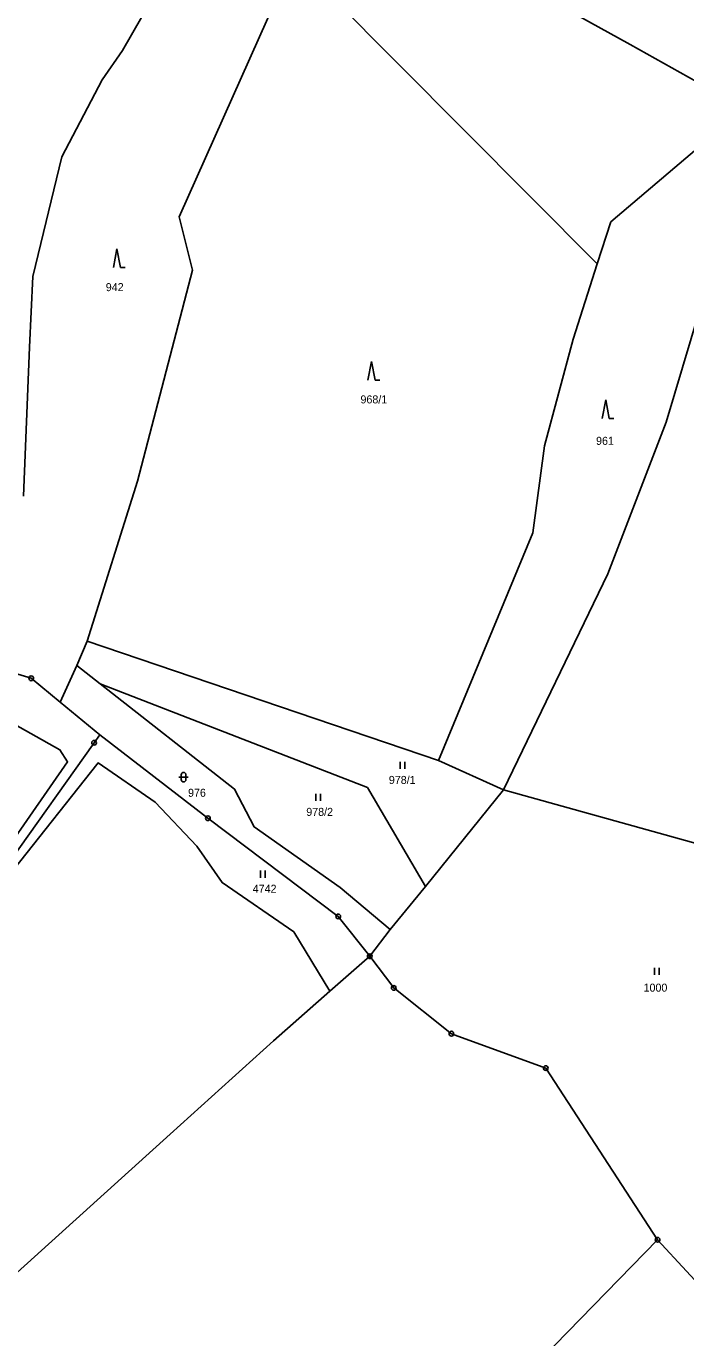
# Model space of a CAD drawing. Extents: x -644096 to -634268, y -1141430 to -1133463.
# Drawn here: x -637894.1 to -637753.9, y -1137775.3 to -1137496.6 of the extents above; entities that cross this region are included whole.
import ezdxf

# ---------------------------------------------------------------- set-up
doc = ezdxf.new("R2010")
doc.units = 0
for name, color, linetype in [('_CIVIL_CONSTRUCTION', 7, 'Continuous'), ('spodek_zarez', 7, 'Continuous'), ('svrsek_osa_sjezdy', 7, 'Continuous'), ('svrsek_osa_terminal_VRT', 7, 'Continuous'), ('svrsek_osa_VRT', 7, 'Continuous'), ('terminal_VRT', 7, 'Continuous')]:
    doc.layers.add(name, color=color, linetype=linetype)

msp = doc.modelspace()

# ---------------------------------------------------------------- linework, layer by layer
at = {"layer": '_CIVIL_CONSTRUCTION'}
for centre, radius in [((-637893, -1137635.16), 0.5), ((-637893, -1137635.16), 0.0303), ((-637879.63, -1137648.85), 0.5), ((-637879.63, -1137648.85), 0.0303), ((-637855.47, -1137664.9), 0.5), ((-637855.47, -1137664.9), 0.0303), ((-637827.77, -1137685.74), 0.5), ((-637827.77, -1137685.74), 0.0303), ((-637821.07, -1137694.21), 0.5), ((-637821.07, -1137694.21), 0.5), ((-637821.07, -1137694.21), 0.0303), ((-637821.07, -1137694.21), 0.0303), ((-637815.97, -1137700.96), 0.5), ((-637815.97, -1137700.96), 0.5), ((-637815.97, -1137700.96), 0.0303), ((-637815.97, -1137700.96), 0.0303), ((-637803.7, -1137710.67), 0.5), ((-637803.7, -1137710.67), 0.5), ((-637803.7, -1137710.67), 0.0303), ((-637803.7, -1137710.67), 0.0303), ((-637783.66, -1137717.97), 0.5), ((-637783.66, -1137717.97), 0.5), ((-637783.66, -1137717.97), 0.0303), ((-637783.66, -1137717.97), 0.0303), ((-637759.9, -1137754.45), 0.5), ((-637759.9, -1137754.45), 0.5), ((-637759.9, -1137754.45), 0.0303), ((-637759.9, -1137754.45), 0.0303)]:
    msp.add_circle(centre, radius, dxfattribs=at)
at = {"layer": 'spodek_zarez'}
msp.add_circle((-638683.07, -1137056.85), 1378.08, dxfattribs=at)
at = {"layer": 'svrsek_osa_sjezdy'}
for p, q in [((-637874.8, -1137543.89), (-637875.55, -1137547.89)), ((-637874.05, -1137547.89), (-637874.8, -1137543.89)), ((-637874.05, -1137547.89), (-637873.05, -1137547.89)), ((-637820.7, -1137567.8), (-637821.45, -1137571.8)), ((-637819.95, -1137571.8), (-637820.7, -1137567.8)), ((-637819.95, -1137571.8), (-637818.95, -1137571.8)), ((-637770.92, -1137575.98), (-637771.67, -1137579.98)), ((-637770.17, -1137579.98), (-637770.92, -1137575.98)), ((-637770.17, -1137579.98), (-637769.17, -1137579.98)), ((-637814.61, -1137654.39), (-637814.61, -1137652.89)), ((-637813.61, -1137654.39), (-637813.61, -1137652.89)), ((-637861.63, -1137656.16), (-637859.63, -1137656.16)), ((-637861.13, -1137655.66), (-637861.13, -1137656.66)), ((-637860.13, -1137656.66), (-637860.13, -1137655.66)), ((-637832.53, -1137661.17), (-637832.53, -1137659.67)), ((-637831.53, -1137661.17), (-637831.53, -1137659.67)), ((-637844.27, -1137677.52), (-637844.27, -1137676.02)), ((-637843.27, -1137677.52), (-637843.27, -1137676.02)), ((-637760.56, -1137698.15), (-637760.56, -1137696.65)), ((-637759.56, -1137698.15), (-637759.56, -1137696.65))]:
    msp.add_line(p, q, dxfattribs=at)
for centre, start, end in [((-637860.63, -1137655.66), 0, 180), ((-637860.63, -1137656.66), 180, 359.9879)]:
    msp.add_arc(centre, 0.5, start, end, dxfattribs=at)
at = {"layer": 'svrsek_osa_terminal_VRT'}
msp.add_arc((-642050.26, -1145189.6), 8802.25, 41.413152, 75.317049, dxfattribs=at)
at = {"layer": 'terminal_VRT'}
for p, q in [((-637772.74, -1137547.11), (-637837.16, -1137482.3)), ((-637883.31, -1137632.41), (-637881.11, -1137627.25)), ((-637881.11, -1137627.25), (-637806.49, -1137652.61)), ((-637886.82, -1137640.25), (-637883.31, -1137632.41)), ((-637878.34, -1137636.35), (-637883.31, -1137632.41)), ((-637886.82, -1137640.25), (-637878.4, -1137647.18)), ((-637886.82, -1137640.25), (-637878.4, -1137647.18)), ((-637806.49, -1137652.61), (-637792.63, -1137658.87)), ((-637792.63, -1137658.87), (-637809.21, -1137679.37)), ((-637809.21, -1137679.37), (-637816.72, -1137688.55)), ((-637827.77, -1137685.74), (-637821.07, -1137694.21)), ((-637827.77, -1137685.74), (-637821.07, -1137694.21)), ((-637821.07, -1137694.21), (-637816.72, -1137688.55)), ((-637829.55, -1137701.67), (-637821.07, -1137694.21)), ((-637821.07, -1137694.21), (-637815.97, -1137700.96)), ((-637821.07, -1137694.21), (-637815.97, -1137700.96)), ((-637815.97, -1137700.96), (-637803.7, -1137710.67)), ((-637815.97, -1137700.96), (-637803.7, -1137710.67)), ((-637759.9, -1137754.45), (-637741.2, -1137774.84)), ((-637759.9, -1137754.45), (-637741.2, -1137774.84))]:
    msp.add_line(p, q, dxfattribs=at)
for points in [[(-637894.62, -1137596.43), (-637893.34, -1137564.8), (-637892.63, -1137549.76), (-637886.5, -1137524.36), (-637877.93, -1137507.98), (-637873.61, -1137501.76), (-637865.12, -1137486.84), (-637858.65, -1137475.2)], [(-637881.11, -1137627.25), (-637870.44, -1137593.24), (-637858.73, -1137548.43), (-637861.56, -1137537.08), (-637837.16, -1137482.3)], [(-637792.63, -1137658.87), (-637770.47, -1137612.92), (-637758.1, -1137580.72), (-637737.04, -1137510.35)], [(-637737.04, -1137510.35), (-637769.86, -1137538.18), (-637772.74, -1137547.11)], [(-637772.74, -1137547.11), (-637777.82, -1137563.07), (-637783.97, -1137585.73), (-637786.43, -1137604.26), (-637806.49, -1137652.61)], [(-637902.52, -1137632.29), (-637893, -1137635.16), (-637886.82, -1137640.25)], [(-637902.52, -1137632.29), (-637893, -1137635.16), (-637886.82, -1137640.25)], [(-637816.72, -1137688.55), (-637827.32, -1137679.62), (-637845.61, -1137666.73), (-637849.79, -1137658.7), (-637878.34, -1137636.35)], [(-637878.34, -1137636.35), (-637821.58, -1137658.33), (-637809.21, -1137679.37)], [(-637984.05, -1137706.68), (-637976.96, -1137699.24), (-637948.97, -1137675.77), (-637926.48, -1137656.66), (-637917.98, -1137644.87), (-637913.05, -1137641.69), (-637899.26, -1137643.4), (-637886.9, -1137650.32), (-637885.26, -1137652.92), (-637905.68, -1137682.26), (-637923.25, -1137703.51), (-637935.1, -1137720.23), (-637956.53, -1137740.45), (-637964.12, -1137747.21), (-637997.91, -1137721.32), (-637992.49, -1137716.3), (-637984.05, -1137706.68)], [(-637897.52, -1137674.1), (-637879.63, -1137648.85), (-637878.4, -1137647.18)], [(-637878.4, -1137647.18), (-637855.47, -1137664.9), (-637827.77, -1137685.74)], [(-637878.4, -1137647.18), (-637855.47, -1137664.9), (-637827.77, -1137685.74)], [(-637896.82, -1137675.89), (-637878.79, -1137653.15), (-637866.69, -1137661.45), (-637857.81, -1137670.84), (-637852.44, -1137678.57), (-637837.21, -1137689), (-637829.55, -1137701.67)], [(-637792.63, -1137658.87), (-637741.53, -1137673.08), (-637704.32, -1137682.84)], [(-637829.55, -1137701.67), (-637841.52, -1137712.19), (-637863.49, -1137732.06), (-637897.44, -1137762.77), (-637930.53, -1137789.19), (-637984.19, -1137832.58)], [(-637803.7, -1137710.67), (-637783.66, -1137717.97), (-637759.9, -1137754.45)], [(-637803.7, -1137710.67), (-637783.66, -1137717.97), (-637759.9, -1137754.45)], [(-637962.18, -1137954.12), (-637943.93, -1137924.69), (-637934.39, -1137912), (-637878.43, -1137868.29), (-637834.15, -1137828.52), (-637826.05, -1137819.3), (-637790.69, -1137786.16), (-637783.32, -1137778.48), (-637782.28, -1137777.4), (-637781.73, -1137776.83), (-637759.9, -1137754.45)]]:
    msp.add_lwpolyline(points, dxfattribs=at)

# ---------------------------------------------------------------- texts
at = {"layer": 'svrsek_osa_VRT'}
for s, p in [('942', (-637877.16, -1137552.88)), ('968/1', (-637823.04, -1137576.74)), ('961', (-637772.98, -1137585.54)), ('978/1', (-637817.01, -1137657.6)), ('976', (-637859.68, -1137660.33)), ('978/2', (-637834.56, -1137664.39)), ('4742', (-637845.94, -1137680.72)), ('1000', (-637762.89, -1137701.74))]:
    msp.add_text(s, height=1.7, dxfattribs=at).set_placement(p)

doc.saveas('drawing.dxf')
